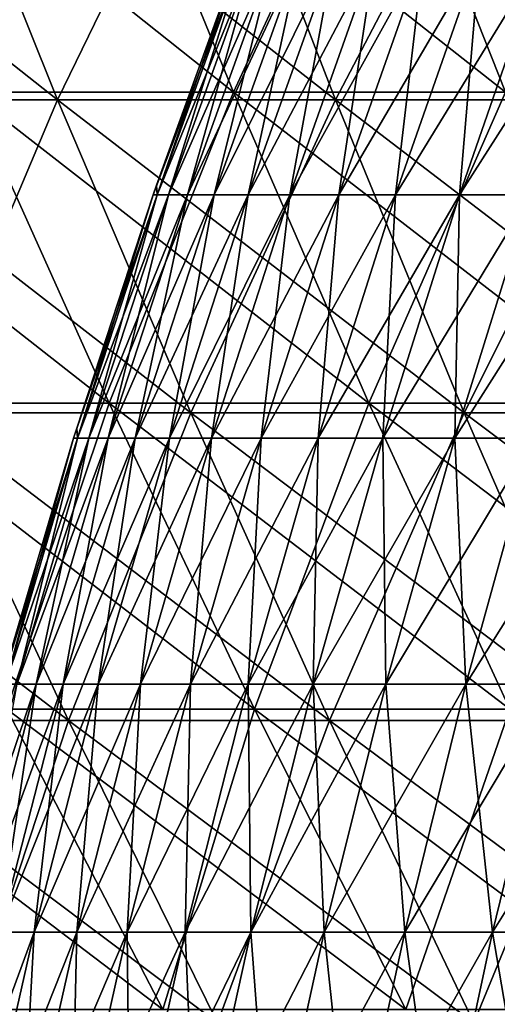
# Model space of a CAD drawing. Header units: millimetres. Extents: x -125 to 125, y -45 to 4025.
# Tile 264 of 656: x -72 to -68, y 3952 to 3960. Entities that reach past the tile are written whole.
import ezdxf

# ---------------------------------------------------------------- set-up
doc = ezdxf.new("R2010")
doc.units = ezdxf.units.MM
doc.header["$LTSCALE"] = 6.999206
for name, color, linetype in [('21', 7, 'CONTINUOUS'), ('22', 7, 'CONTINUOUS'), ('23', 7, 'CONTINUOUS'), ('24', 7, 'CONTINUOUS'), ('26', 7, 'CONTINUOUS'), ('27', 7, 'CONTINUOUS')]:
    doc.layers.add(name, color=color, linetype=linetype)

msp = doc.modelspace()

# ---------------------------------------------------------------- linework, layer by layer
at = {"layer": '21', "color": 7, "linetype": 'CONTINUOUS'}
for points in [[(-74.1646, 3959.6189, 76.4848), (-71.7741, 3959.6189, 78.7324), (-75.332, 3962.4336, 77.6887), (-74.1646, 3959.6189, 76.4848)], [(-75.332, 3962.4336, 77.6887), (-71.7741, 3959.6189, 78.7324), (-72.9038, 3962.4336, 79.9717), (-75.332, 3962.4336, 77.6887)], [(-71.7741, 3959.6189, 78.7324), (-69.3155, 3959.6189, 80.9054), (-72.9038, 3962.4336, 79.9717), (-71.7741, 3959.6189, 78.7324)], [(-72.9038, 3962.4336, 79.9717), (-69.3155, 3959.6189, 80.9054), (-70.4065, 3962.4336, 82.1789), (-72.9038, 3962.4336, 79.9717)], [(-69.3155, 3959.6189, 80.9054), (-66.7911, 3959.6189, 83.0016), (-70.4065, 3962.4336, 82.1789), (-69.3155, 3959.6189, 80.9054)], [(-70.4065, 3962.4336, 82.1789), (-66.7911, 3959.6189, 83.0016), (-67.8424, 3962.4336, 84.3081), (-70.4065, 3962.4336, 82.1789)], [(-72.9463, 3956.8491, 75.2283), (-70.595, 3956.8491, 77.439), (-74.1646, 3959.6189, 76.4848), (-72.9463, 3956.8491, 75.2283)], [(-74.1646, 3959.6189, 76.4848), (-70.595, 3956.8491, 77.439), (-71.7741, 3959.6189, 78.7324), (-74.1646, 3959.6189, 76.4848)], [(-70.595, 3956.8491, 77.439), (-68.1768, 3956.8491, 79.5763), (-71.7741, 3959.6189, 78.7324), (-70.595, 3956.8491, 77.439)], [(-71.7741, 3959.6189, 78.7324), (-68.1768, 3956.8491, 79.5763), (-69.3155, 3959.6189, 80.9054), (-71.7741, 3959.6189, 78.7324)], [(-68.1768, 3956.8491, 79.5763), (-65.6939, 3956.8491, 81.638), (-69.3155, 3959.6189, 80.9054), (-68.1768, 3956.8491, 79.5763)], [(-69.3155, 3959.6189, 80.9054), (-65.6939, 3956.8491, 81.638), (-66.7911, 3959.6189, 83.0016), (-69.3155, 3959.6189, 80.9054)], [(-73.9202, 3954.1261, 71.6778), (-71.6778, 3954.1261, 73.9202), (-75.2283, 3956.8491, 72.9463), (-73.9202, 3954.1261, 71.6778)], [(-75.2283, 3956.8491, 72.9463), (-71.6778, 3954.1261, 73.9202), (-72.9463, 3956.8491, 75.2283), (-75.2283, 3956.8491, 72.9463)], [(-71.6778, 3954.1261, 73.9202), (-69.3674, 3954.1261, 76.0924), (-72.9463, 3956.8491, 75.2283), (-71.6778, 3954.1261, 73.9202)], [(-72.9463, 3956.8491, 75.2283), (-69.3674, 3954.1261, 76.0924), (-70.595, 3956.8491, 77.439), (-72.9463, 3956.8491, 75.2283)], [(-69.3674, 3954.1261, 76.0924), (-66.9912, 3954.1261, 78.1925), (-70.595, 3956.8491, 77.439), (-69.3674, 3954.1261, 76.0924)], [(-70.595, 3956.8491, 77.439), (-66.9912, 3954.1261, 78.1925), (-68.1768, 3956.8491, 79.5763), (-70.595, 3956.8491, 77.439)], [(-66.9912, 3954.1261, 78.1925), (-64.5515, 3954.1261, 80.2184), (-68.1768, 3956.8491, 79.5763), (-66.9912, 3954.1261, 78.1925)], [(-68.1768, 3956.8491, 79.5763), (-64.5515, 3954.1261, 80.2184), (-65.6939, 3956.8491, 81.638), (-68.1768, 3956.8491, 79.5763)], [(-72.5612, 3951.4519, 70.3601), (-70.3601, 3951.4519, 72.5612), (-73.9202, 3954.1261, 71.6778), (-72.5612, 3951.4519, 70.3601)], [(-73.9202, 3954.1261, 71.6778), (-70.3601, 3951.4519, 72.5612), (-71.6778, 3954.1261, 73.9202), (-73.9202, 3954.1261, 71.6778)], [(-70.3601, 3951.4519, 72.5612), (-68.0922, 3951.4519, 74.6936), (-71.6778, 3954.1261, 73.9202), (-70.3601, 3951.4519, 72.5612)], [(-71.6778, 3954.1261, 73.9202), (-68.0922, 3951.4519, 74.6936), (-69.3674, 3954.1261, 76.0924), (-71.6778, 3954.1261, 73.9202)], [(-68.0922, 3951.4519, 74.6936), (-65.7597, 3951.4519, 76.755), (-69.3674, 3954.1261, 76.0924), (-68.0922, 3951.4519, 74.6936)], [(-69.3674, 3954.1261, 76.0924), (-65.7597, 3951.4519, 76.755), (-66.9912, 3954.1261, 78.1925), (-69.3674, 3954.1261, 76.0924)]]:
    msp.add_3dface(points, dxfattribs=at)
at = {"layer": '22', "color": 7, "linetype": 'CONTINUOUS'}
for points in [[(-71.7741, 3959.6189, -78.7324), (-74.1646, 3959.6189, -76.4848), (-72.9038, 3962.4336, -79.9717), (-71.7741, 3959.6189, -78.7324)], [(-70.4065, 3962.4336, -82.1789), (-71.7741, 3959.6189, -78.7324), (-72.9038, 3962.4336, -79.9717), (-70.4065, 3962.4336, -82.1789)], [(-69.3155, 3959.6189, -80.9054), (-71.7741, 3959.6189, -78.7324), (-70.4065, 3962.4336, -82.1789), (-69.3155, 3959.6189, -80.9054)], [(-67.8424, 3962.4336, -84.3081), (-69.3155, 3959.6189, -80.9054), (-70.4065, 3962.4336, -82.1789), (-67.8424, 3962.4336, -84.3081)], [(-66.7911, 3959.6189, -83.0016), (-69.3155, 3959.6189, -80.9054), (-67.8424, 3962.4336, -84.3081), (-66.7911, 3959.6189, -83.0016)], [(-71.7741, 3959.6189, -78.7324), (-72.9463, 3956.8491, -75.2283), (-74.1646, 3959.6189, -76.4848), (-71.7741, 3959.6189, -78.7324)], [(-70.595, 3956.8491, -77.439), (-72.9463, 3956.8491, -75.2283), (-71.7741, 3959.6189, -78.7324), (-70.595, 3956.8491, -77.439)], [(-69.3155, 3959.6189, -80.9054), (-70.595, 3956.8491, -77.439), (-71.7741, 3959.6189, -78.7324), (-69.3155, 3959.6189, -80.9054)], [(-68.1768, 3956.8491, -79.5763), (-70.595, 3956.8491, -77.439), (-69.3155, 3959.6189, -80.9054), (-68.1768, 3956.8491, -79.5763)], [(-66.7911, 3959.6189, -83.0016), (-68.1768, 3956.8491, -79.5763), (-69.3155, 3959.6189, -80.9054), (-66.7911, 3959.6189, -83.0016)], [(-65.6939, 3956.8491, -81.638), (-68.1768, 3956.8491, -79.5763), (-66.7911, 3959.6189, -83.0016), (-65.6939, 3956.8491, -81.638)], [(-71.6778, 3954.1261, -73.9202), (-73.9202, 3954.1261, -71.6778), (-72.9463, 3956.8491, -75.2283), (-71.6778, 3954.1261, -73.9202)], [(-70.595, 3956.8491, -77.439), (-71.6778, 3954.1261, -73.9202), (-72.9463, 3956.8491, -75.2283), (-70.595, 3956.8491, -77.439)], [(-69.3674, 3954.1261, -76.0924), (-71.6778, 3954.1261, -73.9202), (-70.595, 3956.8491, -77.439), (-69.3674, 3954.1261, -76.0924)], [(-68.1768, 3956.8491, -79.5763), (-69.3674, 3954.1261, -76.0924), (-70.595, 3956.8491, -77.439), (-68.1768, 3956.8491, -79.5763)], [(-66.9912, 3954.1261, -78.1925), (-69.3674, 3954.1261, -76.0924), (-68.1768, 3956.8491, -79.5763), (-66.9912, 3954.1261, -78.1925)], [(-65.6939, 3956.8491, -81.638), (-66.9912, 3954.1261, -78.1925), (-68.1768, 3956.8491, -79.5763), (-65.6939, 3956.8491, -81.638)], [(-71.6778, 3954.1261, -73.9202), (-72.5612, 3951.4519, -70.3601), (-73.9202, 3954.1261, -71.6778), (-71.6778, 3954.1261, -73.9202)], [(-70.3601, 3951.4519, -72.5612), (-72.5612, 3951.4519, -70.3601), (-71.6778, 3954.1261, -73.9202), (-70.3601, 3951.4519, -72.5612)], [(-69.3674, 3954.1261, -76.0924), (-70.3601, 3951.4519, -72.5612), (-71.6778, 3954.1261, -73.9202), (-69.3674, 3954.1261, -76.0924)], [(-68.0922, 3951.4519, -74.6936), (-70.3601, 3951.4519, -72.5612), (-69.3674, 3954.1261, -76.0924), (-68.0922, 3951.4519, -74.6936)], [(-66.9912, 3954.1261, -78.1925), (-68.0922, 3951.4519, -74.6936), (-69.3674, 3954.1261, -76.0924), (-66.9912, 3954.1261, -78.1925)], [(-65.7597, 3951.4519, -76.755), (-68.0922, 3951.4519, -74.6936), (-66.9912, 3954.1261, -78.1925), (-65.7597, 3951.4519, -76.755)]]:
    msp.add_3dface(points, dxfattribs=at)
at = {"layer": '23', "color": 7, "linetype": 'CONTINUOUS'}
for points in [[(-72.5563, 3959.6882, -74.8262), (-70.2176, 3959.6882, -77.025), (-73.7424, 3962.4895, -76.0493), (-72.5563, 3959.6882, -74.8262)], [(-73.7424, 3962.4895, -76.0493), (-70.2176, 3959.6882, -77.025), (-71.3654, 3962.4895, -78.2842), (-73.7424, 3962.4895, -76.0493)], [(-70.2176, 3959.6882, -77.025), (-67.8123, 3959.6882, -79.1509), (-71.3654, 3962.4895, -78.2842), (-70.2176, 3959.6882, -77.025)], [(-71.3654, 3962.4895, -78.2842), (-67.8123, 3959.6882, -79.1509), (-68.9208, 3962.4895, -80.4447), (-71.3654, 3962.4895, -78.2842)], [(-67.8123, 3959.6882, -79.1509), (-65.3427, 3959.6882, -81.2016), (-68.9208, 3962.4895, -80.4447), (-67.8123, 3959.6882, -79.1509)], [(-68.9208, 3962.4895, -80.4447), (-65.3427, 3959.6882, -81.2016), (-66.4108, 3962.4895, -82.529), (-68.9208, 3962.4895, -80.4447)], [(-73.5498, 3956.9334, -71.3187), (-71.3187, 3956.9334, -73.5498), (-74.8262, 3959.6882, -72.5563), (-73.5498, 3956.9334, -71.3187)], [(-74.8262, 3959.6882, -72.5563), (-71.3187, 3956.9334, -73.5498), (-72.5563, 3959.6882, -74.8262), (-74.8262, 3959.6882, -72.5563)], [(-71.3187, 3956.9334, -73.5498), (-69.0199, 3956.9334, -75.7112), (-72.5563, 3959.6882, -74.8262), (-71.3187, 3956.9334, -73.5498)], [(-72.5563, 3959.6882, -74.8262), (-69.0199, 3956.9334, -75.7112), (-70.2176, 3959.6882, -77.025), (-72.5563, 3959.6882, -74.8262)], [(-69.0199, 3956.9334, -75.7112), (-66.6556, 3956.9334, -77.8008), (-70.2176, 3959.6882, -77.025), (-69.0199, 3956.9334, -75.7112)], [(-70.2176, 3959.6882, -77.025), (-66.6556, 3956.9334, -77.8008), (-67.8123, 3959.6882, -79.1509), (-70.2176, 3959.6882, -77.025)], [(-72.2212, 3954.2269, -70.0304), (-70.0304, 3954.2269, -72.2212), (-73.5498, 3956.9334, -71.3187), (-72.2212, 3954.2269, -70.0304)], [(-73.5498, 3956.9334, -71.3187), (-70.0304, 3954.2269, -72.2212), (-71.3187, 3956.9334, -73.5498), (-73.5498, 3956.9334, -71.3187)], [(-70.0304, 3954.2269, -72.2212), (-67.7731, 3954.2269, -74.3436), (-71.3187, 3956.9334, -73.5498), (-70.0304, 3954.2269, -72.2212)], [(-71.3187, 3956.9334, -73.5498), (-67.7731, 3954.2269, -74.3436), (-69.0199, 3956.9334, -75.7112), (-71.3187, 3956.9334, -73.5498)], [(-67.7731, 3954.2269, -74.3436), (-65.4516, 3954.2269, -76.3954), (-69.0199, 3956.9334, -75.7112), (-67.7731, 3954.2269, -74.3436)], [(-69.0199, 3956.9334, -75.7112), (-65.4516, 3954.2269, -76.3954), (-66.6556, 3956.9334, -77.8008), (-69.0199, 3956.9334, -75.7112)], [(-72.9231, 3951.5707, -66.4782), (-70.8413, 3951.5707, -68.6924), (-74.3436, 3954.2269, -67.7731), (-72.9231, 3951.5707, -66.4782)], [(-74.3436, 3954.2269, -67.7731), (-70.8413, 3951.5707, -68.6924), (-72.2212, 3954.2269, -70.0304), (-74.3436, 3954.2269, -67.7731)], [(-70.8413, 3951.5707, -68.6924), (-68.6924, 3951.5707, -70.8413), (-72.2212, 3954.2269, -70.0304), (-70.8413, 3951.5707, -68.6924)], [(-72.2212, 3954.2269, -70.0304), (-68.6924, 3951.5707, -70.8413), (-70.0304, 3954.2269, -72.2212), (-72.2212, 3954.2269, -70.0304)], [(-68.6924, 3951.5707, -70.8413), (-66.4782, 3951.5707, -72.9231), (-70.0304, 3954.2269, -72.2212), (-68.6924, 3951.5707, -70.8413)], [(-70.0304, 3954.2269, -72.2212), (-66.4782, 3951.5707, -72.9231), (-67.7731, 3954.2269, -74.3436), (-70.0304, 3954.2269, -72.2212)]]:
    msp.add_3dface(points, dxfattribs=at)
at = {"layer": '24', "color": 7, "linetype": 'CONTINUOUS'}
for points in [[(-71.3654, 3962.4895, 78.2842), (-72.5563, 3959.6882, 74.8262), (-73.7424, 3962.4895, 76.0493), (-71.3654, 3962.4895, 78.2842)], [(-70.2176, 3959.6882, 77.025), (-72.5563, 3959.6882, 74.8262), (-71.3654, 3962.4895, 78.2842), (-70.2176, 3959.6882, 77.025)], [(-68.9208, 3962.4895, 80.4447), (-70.2176, 3959.6882, 77.025), (-71.3654, 3962.4895, 78.2842), (-68.9208, 3962.4895, 80.4447)], [(-67.8123, 3959.6882, 79.1509), (-70.2176, 3959.6882, 77.025), (-68.9208, 3962.4895, 80.4447), (-67.8123, 3959.6882, 79.1509)], [(-66.4108, 3962.4895, 82.529), (-67.8123, 3959.6882, 79.1509), (-68.9208, 3962.4895, 80.4447), (-66.4108, 3962.4895, 82.529)], [(-71.3187, 3956.9334, 73.5498), (-73.5498, 3956.9334, 71.3187), (-72.5563, 3959.6882, 74.8262), (-71.3187, 3956.9334, 73.5498)], [(-70.2176, 3959.6882, 77.025), (-71.3187, 3956.9334, 73.5498), (-72.5563, 3959.6882, 74.8262), (-70.2176, 3959.6882, 77.025)], [(-69.0199, 3956.9334, 75.7112), (-71.3187, 3956.9334, 73.5498), (-70.2176, 3959.6882, 77.025), (-69.0199, 3956.9334, 75.7112)], [(-67.8123, 3959.6882, 79.1509), (-69.0199, 3956.9334, 75.7112), (-70.2176, 3959.6882, 77.025), (-67.8123, 3959.6882, 79.1509)], [(-66.6556, 3956.9334, 77.8008), (-69.0199, 3956.9334, 75.7112), (-67.8123, 3959.6882, 79.1509), (-66.6556, 3956.9334, 77.8008)], [(-71.3187, 3956.9334, 73.5498), (-72.2212, 3954.2269, 70.0304), (-73.5498, 3956.9334, 71.3187), (-71.3187, 3956.9334, 73.5498)], [(-70.0304, 3954.2269, 72.2212), (-72.2212, 3954.2269, 70.0304), (-71.3187, 3956.9334, 73.5498), (-70.0304, 3954.2269, 72.2212)], [(-69.0199, 3956.9334, 75.7112), (-70.0304, 3954.2269, 72.2212), (-71.3187, 3956.9334, 73.5498), (-69.0199, 3956.9334, 75.7112)], [(-67.7731, 3954.2269, 74.3436), (-70.0304, 3954.2269, 72.2212), (-69.0199, 3956.9334, 75.7112), (-67.7731, 3954.2269, 74.3436)], [(-66.6556, 3956.9334, 77.8008), (-67.7731, 3954.2269, 74.3436), (-69.0199, 3956.9334, 75.7112), (-66.6556, 3956.9334, 77.8008)], [(-70.8413, 3951.5707, 68.6924), (-72.9231, 3951.5707, 66.4782), (-72.2212, 3954.2269, 70.0304), (-70.8413, 3951.5707, 68.6924)], [(-70.0304, 3954.2269, 72.2212), (-70.8413, 3951.5707, 68.6924), (-72.2212, 3954.2269, 70.0304), (-70.0304, 3954.2269, 72.2212)], [(-68.6924, 3951.5707, 70.8413), (-70.8413, 3951.5707, 68.6924), (-70.0304, 3954.2269, 72.2212), (-68.6924, 3951.5707, 70.8413)], [(-67.7731, 3954.2269, 74.3436), (-68.6924, 3951.5707, 70.8413), (-70.0304, 3954.2269, 72.2212), (-67.7731, 3954.2269, 74.3436)], [(-66.4782, 3951.5707, 72.9231), (-68.6924, 3951.5707, 70.8413), (-67.7731, 3954.2269, 74.3436), (-66.4782, 3951.5707, 72.9231)]]:
    msp.add_3dface(points, dxfattribs=at)
at = {"layer": '26', "color": 7, "linetype": 'CONTINUOUS'}
for points in [[(-70.8975, 3958.8652), (-70.8934, 3958.7795, 2.1842), (-70.1575, 3960.9127), (-70.8975, 3958.8652)], [(-70.8934, 3958.7795, 2.1842), (-70.7925, 3958.7795, 4.3663), (-70.1242, 3960.9127, 2.1605), (-70.8934, 3958.7795, 2.1842)], [(-70.1575, 3960.9127), (-70.8934, 3958.7795, 2.1842), (-70.1242, 3960.9127, 2.1605), (-70.1575, 3960.9127)], [(-70.7925, 3958.7795, 4.3663), (-70.6244, 3958.7795, 6.5443), (-70.0244, 3960.9127, 4.319), (-70.7925, 3958.7795, 4.3663)], [(-70.1242, 3960.9127, 2.1605), (-70.7925, 3958.7795, 4.3663), (-70.0244, 3960.9127, 4.319), (-70.1242, 3960.9127, 2.1605)], [(-70.6244, 3958.7795, 6.5443), (-70.3894, 3958.7795, 8.7161), (-69.8582, 3960.9127, 6.4733), (-70.6244, 3958.7795, 6.5443)], [(-70.0244, 3960.9127, 4.319), (-70.6244, 3958.7795, 6.5443), (-69.8582, 3960.9127, 6.4733), (-70.0244, 3960.9127, 4.319)], [(-70.3894, 3958.7795, 8.7161), (-70.0876, 3958.7795, 10.8796), (-69.6257, 3960.9127, 8.6215), (-70.3894, 3958.7795, 8.7161)], [(-69.8582, 3960.9127, 6.4733), (-70.3894, 3958.7795, 8.7161), (-69.6257, 3960.9127, 8.6215), (-69.8582, 3960.9127, 6.4733)], [(-70.0876, 3958.7795, 10.8796), (-69.7193, 3958.7795, 13.0328), (-69.3272, 3960.9127, 10.7616), (-70.0876, 3958.7795, 10.8796)], [(-69.6257, 3960.9127, 8.6215), (-70.0876, 3958.7795, 10.8796), (-69.3272, 3960.9127, 10.7616), (-69.6257, 3960.9127, 8.6215)], [(-69.7193, 3958.7795, 13.0328), (-69.2849, 3958.7795, 15.1736), (-68.9629, 3960.9127, 12.8914), (-69.7193, 3958.7795, 13.0328)], [(-69.3272, 3960.9127, 10.7616), (-69.7193, 3958.7795, 13.0328), (-68.9629, 3960.9127, 12.8914), (-69.3272, 3960.9127, 10.7616)], [(-69.2849, 3958.7795, 15.1736), (-68.7848, 3958.7795, 17.3001), (-68.5332, 3960.9127, 15.009), (-69.2849, 3958.7795, 15.1736)], [(-68.9629, 3960.9127, 12.8914), (-69.2849, 3958.7795, 15.1736), (-68.5332, 3960.9127, 15.009), (-68.9629, 3960.9127, 12.8914)], [(-68.7848, 3958.7795, 17.3001), (-68.2194, 3958.7795, 19.4101), (-68.0385, 3960.9127, 17.1124), (-68.7848, 3958.7795, 17.3001)], [(-68.5332, 3960.9127, 15.009), (-68.7848, 3958.7795, 17.3001), (-68.0385, 3960.9127, 17.1124), (-68.5332, 3960.9127, 15.009)], [(-68.2194, 3958.7795, 19.4101), (-67.5893, 3958.7795, 21.5017), (-67.4793, 3960.9127, 19.1995), (-68.2194, 3958.7795, 19.4101)], [(-68.0385, 3960.9127, 17.1124), (-68.2194, 3958.7795, 19.4101), (-67.4793, 3960.9127, 19.1995), (-68.0385, 3960.9127, 17.1124)], [(-70.927, 3958.7795), (-70.8934, 3958.7795, 2.1842), (-70.8975, 3958.8652), (-70.927, 3958.7795)], [(-71.6041, 3956.7127), (-71.5977, 3956.624, 2.2059), (-70.927, 3958.7795), (-71.6041, 3956.7127)], [(-71.5977, 3956.624, 2.2059), (-71.4958, 3956.624, 4.4097), (-70.8934, 3958.7795, 2.1842), (-71.5977, 3956.624, 2.2059)], [(-70.927, 3958.7795), (-71.5977, 3956.624, 2.2059), (-70.8934, 3958.7795, 2.1842), (-70.927, 3958.7795)], [(-71.4958, 3956.624, 4.4097), (-71.3261, 3956.624, 6.6093), (-70.7925, 3958.7795, 4.3663), (-71.4958, 3956.624, 4.4097)], [(-70.8934, 3958.7795, 2.1842), (-71.4958, 3956.624, 4.4097), (-70.7925, 3958.7795, 4.3663), (-70.8934, 3958.7795, 2.1842)], [(-71.3261, 3956.624, 6.6093), (-71.0887, 3956.624, 8.8027), (-70.6244, 3958.7795, 6.5443), (-71.3261, 3956.624, 6.6093)], [(-70.7925, 3958.7795, 4.3663), (-71.3261, 3956.624, 6.6093), (-70.6244, 3958.7795, 6.5443), (-70.7925, 3958.7795, 4.3663)], [(-71.0887, 3956.624, 8.8027), (-70.7839, 3956.624, 10.9877), (-70.3894, 3958.7795, 8.7161), (-71.0887, 3956.624, 8.8027)], [(-70.6244, 3958.7795, 6.5443), (-71.0887, 3956.624, 8.8027), (-70.3894, 3958.7795, 8.7161), (-70.6244, 3958.7795, 6.5443)], [(-70.7839, 3956.624, 10.9877), (-70.412, 3956.624, 13.1623), (-70.0876, 3958.7795, 10.8796), (-70.7839, 3956.624, 10.9877)], [(-70.3894, 3958.7795, 8.7161), (-70.7839, 3956.624, 10.9877), (-70.0876, 3958.7795, 10.8796), (-70.3894, 3958.7795, 8.7161)], [(-70.412, 3956.624, 13.1623), (-69.9733, 3956.624, 15.3244), (-69.7193, 3958.7795, 13.0328), (-70.412, 3956.624, 13.1623)], [(-70.0876, 3958.7795, 10.8796), (-70.412, 3956.624, 13.1623), (-69.7193, 3958.7795, 13.0328), (-70.0876, 3958.7795, 10.8796)], [(-69.9733, 3956.624, 15.3244), (-69.4681, 3956.624, 17.4719), (-69.2849, 3958.7795, 15.1736), (-69.9733, 3956.624, 15.3244)], [(-69.7193, 3958.7795, 13.0328), (-69.9733, 3956.624, 15.3244), (-69.2849, 3958.7795, 15.1736), (-69.7193, 3958.7795, 13.0328)], [(-69.4681, 3956.624, 17.4719), (-68.8972, 3956.624, 19.6029), (-68.7848, 3958.7795, 17.3001), (-69.4681, 3956.624, 17.4719)], [(-69.2849, 3958.7795, 15.1736), (-69.4681, 3956.624, 17.4719), (-68.7848, 3958.7795, 17.3001), (-69.2849, 3958.7795, 15.1736)], [(-68.8972, 3956.624, 19.6029), (-68.2608, 3956.624, 21.7153), (-68.2194, 3958.7795, 19.4101), (-68.8972, 3956.624, 19.6029)], [(-68.7848, 3958.7795, 17.3001), (-68.8972, 3956.624, 19.6029), (-68.2194, 3958.7795, 19.4101), (-68.7848, 3958.7795, 17.3001)], [(-68.2608, 3956.624, 21.7153), (-67.5597, 3956.624, 23.8071), (-67.5893, 3958.7795, 21.5017), (-68.2608, 3956.624, 21.7153)], [(-68.2194, 3958.7795, 19.4101), (-68.2608, 3956.624, 21.7153), (-67.5893, 3958.7795, 21.5017), (-68.2194, 3958.7795, 19.4101)], [(-71.6316, 3956.624), (-71.5977, 3956.624, 2.2059), (-71.6041, 3956.7127), (-71.6316, 3956.624)], [(-72.2453, 3954.5399), (-72.2365, 3954.4482, 2.2256), (-71.6316, 3956.624), (-72.2453, 3954.5399)], [(-72.2365, 3954.4482, 2.2256), (-72.1337, 3954.4482, 4.4491), (-71.5977, 3956.624, 2.2059), (-72.2365, 3954.4482, 2.2256)], [(-71.6316, 3956.624), (-72.2365, 3954.4482, 2.2256), (-71.5977, 3956.624, 2.2059), (-71.6316, 3956.624)], [(-72.1337, 3954.4482, 4.4491), (-71.9625, 3954.4482, 6.6683), (-71.4958, 3956.624, 4.4097), (-72.1337, 3954.4482, 4.4491)], [(-71.5977, 3956.624, 2.2059), (-72.1337, 3954.4482, 4.4491), (-71.4958, 3956.624, 4.4097), (-71.5977, 3956.624, 2.2059)], [(-71.9625, 3954.4482, 6.6683), (-71.723, 3954.4482, 8.8812), (-71.3261, 3956.624, 6.6093), (-71.9625, 3954.4482, 6.6683)], [(-71.4958, 3956.624, 4.4097), (-71.9625, 3954.4482, 6.6683), (-71.3261, 3956.624, 6.6093), (-71.4958, 3956.624, 4.4097)], [(-71.723, 3954.4482, 8.8812), (-71.4155, 3954.4482, 11.0857), (-71.0887, 3956.624, 8.8027), (-71.723, 3954.4482, 8.8812)], [(-71.3261, 3956.624, 6.6093), (-71.723, 3954.4482, 8.8812), (-71.0887, 3956.624, 8.8027), (-71.3261, 3956.624, 6.6093)], [(-71.4155, 3954.4482, 11.0857), (-71.0403, 3954.4482, 13.2797), (-70.7839, 3956.624, 10.9877), (-71.4155, 3954.4482, 11.0857)], [(-71.0887, 3956.624, 8.8027), (-71.4155, 3954.4482, 11.0857), (-70.7839, 3956.624, 10.9877), (-71.0887, 3956.624, 8.8027)], [(-71.0403, 3954.4482, 13.2797), (-70.5976, 3954.4482, 15.4611), (-70.412, 3956.624, 13.1623), (-71.0403, 3954.4482, 13.2797)], [(-70.7839, 3956.624, 10.9877), (-71.0403, 3954.4482, 13.2797), (-70.412, 3956.624, 13.1623), (-70.7839, 3956.624, 10.9877)], [(-70.5976, 3954.4482, 15.4611), (-70.088, 3954.4482, 17.6278), (-69.9733, 3956.624, 15.3244), (-70.5976, 3954.4482, 15.4611)], [(-70.412, 3956.624, 13.1623), (-70.5976, 3954.4482, 15.4611), (-69.9733, 3956.624, 15.3244), (-70.412, 3956.624, 13.1623)], [(-70.088, 3954.4482, 17.6278), (-69.5119, 3954.4482, 19.7778), (-69.4681, 3956.624, 17.4719), (-70.088, 3954.4482, 17.6278)], [(-69.9733, 3956.624, 15.3244), (-70.088, 3954.4482, 17.6278), (-69.4681, 3956.624, 17.4719), (-69.9733, 3956.624, 15.3244)], [(-69.5119, 3954.4482, 19.7778), (-68.8699, 3954.4482, 21.9091), (-68.8972, 3956.624, 19.6029), (-69.5119, 3954.4482, 19.7778)], [(-69.4681, 3956.624, 17.4719), (-69.5119, 3954.4482, 19.7778), (-68.8972, 3956.624, 19.6029), (-69.4681, 3956.624, 17.4719)], [(-68.8972, 3956.624, 19.6029), (-68.8699, 3954.4482, 21.9091), (-68.2608, 3956.624, 21.7153), (-68.8972, 3956.624, 19.6029)], [(-68.8699, 3954.4482, 21.9091), (-68.1625, 3954.4482, 24.0195), (-68.2608, 3956.624, 21.7153), (-68.8699, 3954.4482, 21.9091)], [(-68.2608, 3956.624, 21.7153), (-68.1625, 3954.4482, 24.0195), (-67.5597, 3956.624, 23.8071), (-68.2608, 3956.624, 21.7153)], [(-68.1625, 3954.4482, 24.0195), (-67.3905, 3954.4482, 26.1072), (-67.5597, 3956.624, 23.8071), (-68.1625, 3954.4482, 24.0195)], [(-72.5331, 3952.2541, 6.7212), (-72.2918, 3952.2541, 8.9517), (-71.9625, 3954.4482, 6.6683), (-72.5331, 3952.2541, 6.7212)], [(-72.1337, 3954.4482, 4.4491), (-72.5331, 3952.2541, 6.7212), (-71.9625, 3954.4482, 6.6683), (-72.1337, 3954.4482, 4.4491)], [(-72.2918, 3952.2541, 8.9517), (-71.9818, 3952.2541, 11.1736), (-71.723, 3954.4482, 8.8812), (-72.2918, 3952.2541, 8.9517)], [(-71.9625, 3954.4482, 6.6683), (-72.2918, 3952.2541, 8.9517), (-71.723, 3954.4482, 8.8812), (-71.9625, 3954.4482, 6.6683)], [(-71.9818, 3952.2541, 11.1736), (-71.6036, 3952.2541, 13.385), (-71.4155, 3954.4482, 11.0857), (-71.9818, 3952.2541, 11.1736)], [(-71.723, 3954.4482, 8.8812), (-71.9818, 3952.2541, 11.1736), (-71.4155, 3954.4482, 11.0857), (-71.723, 3954.4482, 8.8812)], [(-71.6036, 3952.2541, 13.385), (-71.1574, 3952.2541, 15.5837), (-71.0403, 3954.4482, 13.2797), (-71.6036, 3952.2541, 13.385)], [(-71.4155, 3954.4482, 11.0857), (-71.6036, 3952.2541, 13.385), (-71.0403, 3954.4482, 13.2797), (-71.4155, 3954.4482, 11.0857)], [(-71.1574, 3952.2541, 15.5837), (-70.6438, 3952.2541, 17.7676), (-70.5976, 3954.4482, 15.4611), (-71.1574, 3952.2541, 15.5837)], [(-71.0403, 3954.4482, 13.2797), (-71.1574, 3952.2541, 15.5837), (-70.5976, 3954.4482, 15.4611), (-71.0403, 3954.4482, 13.2797)], [(-70.6438, 3952.2541, 17.7676), (-70.0631, 3952.2541, 19.9347), (-70.088, 3954.4482, 17.6278), (-70.6438, 3952.2541, 17.7676)], [(-70.5976, 3954.4482, 15.4611), (-70.6438, 3952.2541, 17.7676), (-70.088, 3954.4482, 17.6278), (-70.5976, 3954.4482, 15.4611)], [(-70.088, 3954.4482, 17.6278), (-70.0631, 3952.2541, 19.9347), (-69.5119, 3954.4482, 19.7778), (-70.088, 3954.4482, 17.6278)], [(-70.0631, 3952.2541, 19.9347), (-69.416, 3952.2541, 22.0828), (-69.5119, 3954.4482, 19.7778), (-70.0631, 3952.2541, 19.9347)], [(-69.5119, 3954.4482, 19.7778), (-69.416, 3952.2541, 22.0828), (-68.8699, 3954.4482, 21.9091), (-69.5119, 3954.4482, 19.7778)], [(-69.416, 3952.2541, 22.0828), (-68.703, 3952.2541, 24.21), (-68.8699, 3954.4482, 21.9091), (-69.416, 3952.2541, 22.0828)], [(-68.8699, 3954.4482, 21.9091), (-68.703, 3952.2541, 24.21), (-68.1625, 3954.4482, 24.0195), (-68.8699, 3954.4482, 21.9091)], [(-68.703, 3952.2541, 24.21), (-67.9249, 3952.2541, 26.3142), (-68.1625, 3954.4482, 24.0195), (-68.703, 3952.2541, 24.21)], [(-68.1625, 3954.4482, 24.0195), (-67.9249, 3952.2541, 26.3142), (-67.3905, 3954.4482, 26.1072), (-68.1625, 3954.4482, 24.0195)], [(-67.9249, 3952.2541, 26.3142), (-67.0823, 3952.2541, 28.3935), (-67.3905, 3954.4482, 26.1072), (-67.9249, 3952.2541, 26.3142)], [(-72.4823, 3950.0436, 11.2513), (-72.1014, 3950.0436, 13.4781), (-71.9818, 3952.2541, 11.1736), (-72.4823, 3950.0436, 11.2513)], [(-72.2918, 3952.2541, 8.9517), (-72.4823, 3950.0436, 11.2513), (-71.9818, 3952.2541, 11.1736), (-72.2918, 3952.2541, 8.9517)], [(-72.1014, 3950.0436, 13.4781), (-71.6522, 3950.0436, 15.6921), (-71.6036, 3952.2541, 13.385), (-72.1014, 3950.0436, 13.4781)], [(-71.9818, 3952.2541, 11.1736), (-72.1014, 3950.0436, 13.4781), (-71.6036, 3952.2541, 13.385), (-71.9818, 3952.2541, 11.1736)], [(-71.6522, 3950.0436, 15.6921), (-71.135, 3950.0436, 17.8912), (-71.1574, 3952.2541, 15.5837), (-71.6522, 3950.0436, 15.6921)], [(-71.6036, 3952.2541, 13.385), (-71.6522, 3950.0436, 15.6921), (-71.1574, 3952.2541, 15.5837), (-71.6036, 3952.2541, 13.385)], [(-71.1574, 3952.2541, 15.5837), (-71.135, 3950.0436, 17.8912), (-70.6438, 3952.2541, 17.7676), (-71.1574, 3952.2541, 15.5837)], [(-71.135, 3950.0436, 17.8912), (-70.5503, 3950.0436, 20.0733), (-70.6438, 3952.2541, 17.7676), (-71.135, 3950.0436, 17.8912)], [(-70.6438, 3952.2541, 17.7676), (-70.5503, 3950.0436, 20.0733), (-70.0631, 3952.2541, 19.9347), (-70.6438, 3952.2541, 17.7676)], [(-70.5503, 3950.0436, 20.0733), (-69.8987, 3950.0436, 22.2364), (-70.0631, 3952.2541, 19.9347), (-70.5503, 3950.0436, 20.0733)], [(-70.0631, 3952.2541, 19.9347), (-69.8987, 3950.0436, 22.2364), (-69.416, 3952.2541, 22.0828), (-70.0631, 3952.2541, 19.9347)], [(-69.8987, 3950.0436, 22.2364), (-69.1807, 3950.0436, 24.3783), (-69.416, 3952.2541, 22.0828), (-69.8987, 3950.0436, 22.2364)], [(-69.416, 3952.2541, 22.0828), (-69.1807, 3950.0436, 24.3783), (-68.703, 3952.2541, 24.21), (-69.416, 3952.2541, 22.0828)], [(-69.1807, 3950.0436, 24.3783), (-68.3972, 3950.0436, 26.4972), (-68.703, 3952.2541, 24.21), (-69.1807, 3950.0436, 24.3783)], [(-68.703, 3952.2541, 24.21), (-68.3972, 3950.0436, 26.4972), (-67.9249, 3952.2541, 26.3142), (-68.703, 3952.2541, 24.21)], [(-68.3972, 3950.0436, 26.4972), (-67.5488, 3950.0436, 28.5909), (-67.9249, 3952.2541, 26.3142), (-68.3972, 3950.0436, 26.4972)], [(-67.9249, 3952.2541, 26.3142), (-67.5488, 3950.0436, 28.5909), (-67.0823, 3952.2541, 28.3935), (-67.9249, 3952.2541, 26.3142)]]:
    msp.add_3dface(points, dxfattribs=at)
at = {"layer": '27', "color": 7, "linetype": 'CONTINUOUS'}
for points in [[(-70.927, 3958.7795), (-70.8975, 3958.8652), (-70.1242, 3960.9127, -2.1605), (-70.927, 3958.7795)], [(-70.8934, 3958.7795, -2.1842), (-70.927, 3958.7795), (-70.1242, 3960.9127, -2.1605), (-70.8934, 3958.7795, -2.1842)], [(-70.8975, 3958.8652), (-70.1575, 3960.9127), (-70.1242, 3960.9127, -2.1605), (-70.8975, 3958.8652)], [(-70.7925, 3958.7795, -4.3663), (-70.8934, 3958.7795, -2.1842), (-70.0244, 3960.9127, -4.319), (-70.7925, 3958.7795, -4.3663)], [(-70.0244, 3960.9127, -4.319), (-70.8934, 3958.7795, -2.1842), (-70.1242, 3960.9127, -2.1605), (-70.0244, 3960.9127, -4.319)], [(-70.6244, 3958.7795, -6.5443), (-70.7925, 3958.7795, -4.3663), (-69.8582, 3960.9127, -6.4733), (-70.6244, 3958.7795, -6.5443)], [(-69.8582, 3960.9127, -6.4733), (-70.7925, 3958.7795, -4.3663), (-70.0244, 3960.9127, -4.319), (-69.8582, 3960.9127, -6.4733)], [(-70.3894, 3958.7795, -8.7161), (-70.6244, 3958.7795, -6.5443), (-69.6257, 3960.9127, -8.6215), (-70.3894, 3958.7795, -8.7161)], [(-69.6257, 3960.9127, -8.6215), (-70.6244, 3958.7795, -6.5443), (-69.8582, 3960.9127, -6.4733), (-69.6257, 3960.9127, -8.6215)], [(-70.0876, 3958.7795, -10.8796), (-70.3894, 3958.7795, -8.7161), (-69.3272, 3960.9127, -10.7616), (-70.0876, 3958.7795, -10.8796)], [(-69.3272, 3960.9127, -10.7616), (-70.3894, 3958.7795, -8.7161), (-69.6257, 3960.9127, -8.6215), (-69.3272, 3960.9127, -10.7616)], [(-69.7193, 3958.7795, -13.0328), (-70.0876, 3958.7795, -10.8796), (-68.9629, 3960.9127, -12.8914), (-69.7193, 3958.7795, -13.0328)], [(-68.9629, 3960.9127, -12.8914), (-70.0876, 3958.7795, -10.8796), (-69.3272, 3960.9127, -10.7616), (-68.9629, 3960.9127, -12.8914)], [(-69.2849, 3958.7795, -15.1736), (-69.7193, 3958.7795, -13.0328), (-68.5332, 3960.9127, -15.009), (-69.2849, 3958.7795, -15.1736)], [(-68.5332, 3960.9127, -15.009), (-69.7193, 3958.7795, -13.0328), (-68.9629, 3960.9127, -12.8914), (-68.5332, 3960.9127, -15.009)], [(-68.7848, 3958.7795, -17.3001), (-69.2849, 3958.7795, -15.1736), (-68.0385, 3960.9127, -17.1124), (-68.7848, 3958.7795, -17.3001)], [(-68.0385, 3960.9127, -17.1124), (-69.2849, 3958.7795, -15.1736), (-68.5332, 3960.9127, -15.009), (-68.0385, 3960.9127, -17.1124)], [(-68.2194, 3958.7795, -19.4101), (-68.7848, 3958.7795, -17.3001), (-67.4793, 3960.9127, -19.1995), (-68.2194, 3958.7795, -19.4101)], [(-67.4793, 3960.9127, -19.1995), (-68.7848, 3958.7795, -17.3001), (-68.0385, 3960.9127, -17.1124), (-67.4793, 3960.9127, -19.1995)], [(-67.5893, 3958.7795, -21.5017), (-68.2194, 3958.7795, -19.4101), (-66.856, 3960.9127, -21.2684), (-67.5893, 3958.7795, -21.5017)], [(-66.856, 3960.9127, -21.2684), (-68.2194, 3958.7795, -19.4101), (-67.4793, 3960.9127, -19.1995), (-66.856, 3960.9127, -21.2684)], [(-71.6316, 3956.624), (-71.6041, 3956.7127), (-70.8934, 3958.7795, -2.1842), (-71.6316, 3956.624)], [(-71.5977, 3956.624, -2.2059), (-71.6316, 3956.624), (-70.8934, 3958.7795, -2.1842), (-71.5977, 3956.624, -2.2059)], [(-71.6041, 3956.7127), (-70.927, 3958.7795), (-70.8934, 3958.7795, -2.1842), (-71.6041, 3956.7127)], [(-71.4958, 3956.624, -4.4097), (-71.5977, 3956.624, -2.2059), (-70.7925, 3958.7795, -4.3663), (-71.4958, 3956.624, -4.4097)], [(-70.7925, 3958.7795, -4.3663), (-71.5977, 3956.624, -2.2059), (-70.8934, 3958.7795, -2.1842), (-70.7925, 3958.7795, -4.3663)], [(-71.3261, 3956.624, -6.6093), (-71.4958, 3956.624, -4.4097), (-70.6244, 3958.7795, -6.5443), (-71.3261, 3956.624, -6.6093)], [(-70.6244, 3958.7795, -6.5443), (-71.4958, 3956.624, -4.4097), (-70.7925, 3958.7795, -4.3663), (-70.6244, 3958.7795, -6.5443)], [(-71.0887, 3956.624, -8.8027), (-71.3261, 3956.624, -6.6093), (-70.3894, 3958.7795, -8.7161), (-71.0887, 3956.624, -8.8027)], [(-70.3894, 3958.7795, -8.7161), (-71.3261, 3956.624, -6.6093), (-70.6244, 3958.7795, -6.5443), (-70.3894, 3958.7795, -8.7161)], [(-70.7839, 3956.624, -10.9877), (-71.0887, 3956.624, -8.8027), (-70.0876, 3958.7795, -10.8796), (-70.7839, 3956.624, -10.9877)], [(-70.0876, 3958.7795, -10.8796), (-71.0887, 3956.624, -8.8027), (-70.3894, 3958.7795, -8.7161), (-70.0876, 3958.7795, -10.8796)], [(-70.412, 3956.624, -13.1623), (-70.7839, 3956.624, -10.9877), (-69.7193, 3958.7795, -13.0328), (-70.412, 3956.624, -13.1623)], [(-69.7193, 3958.7795, -13.0328), (-70.7839, 3956.624, -10.9877), (-70.0876, 3958.7795, -10.8796), (-69.7193, 3958.7795, -13.0328)], [(-69.9733, 3956.624, -15.3244), (-70.412, 3956.624, -13.1623), (-69.2849, 3958.7795, -15.1736), (-69.9733, 3956.624, -15.3244)], [(-69.2849, 3958.7795, -15.1736), (-70.412, 3956.624, -13.1623), (-69.7193, 3958.7795, -13.0328), (-69.2849, 3958.7795, -15.1736)], [(-69.4681, 3956.624, -17.4719), (-69.9733, 3956.624, -15.3244), (-68.7848, 3958.7795, -17.3001), (-69.4681, 3956.624, -17.4719)], [(-68.7848, 3958.7795, -17.3001), (-69.9733, 3956.624, -15.3244), (-69.2849, 3958.7795, -15.1736), (-68.7848, 3958.7795, -17.3001)], [(-68.8972, 3956.624, -19.6029), (-69.4681, 3956.624, -17.4719), (-68.2194, 3958.7795, -19.4101), (-68.8972, 3956.624, -19.6029)], [(-68.2194, 3958.7795, -19.4101), (-69.4681, 3956.624, -17.4719), (-68.7848, 3958.7795, -17.3001), (-68.2194, 3958.7795, -19.4101)], [(-68.2608, 3956.624, -21.7153), (-68.8972, 3956.624, -19.6029), (-67.5893, 3958.7795, -21.5017), (-68.2608, 3956.624, -21.7153)], [(-67.5893, 3958.7795, -21.5017), (-68.8972, 3956.624, -19.6029), (-68.2194, 3958.7795, -19.4101), (-67.5893, 3958.7795, -21.5017)], [(-67.5597, 3956.624, -23.8071), (-68.2608, 3956.624, -21.7153), (-66.8951, 3958.7795, -23.5729), (-67.5597, 3956.624, -23.8071)], [(-66.8951, 3958.7795, -23.5729), (-68.2608, 3956.624, -21.7153), (-67.5893, 3958.7795, -21.5017), (-66.8951, 3958.7795, -23.5729)], [(-72.2708, 3954.4482), (-72.2453, 3954.5399), (-71.5977, 3956.624, -2.2059), (-72.2708, 3954.4482)], [(-72.2365, 3954.4482, -2.2256), (-72.2708, 3954.4482), (-71.5977, 3956.624, -2.2059), (-72.2365, 3954.4482, -2.2256)], [(-72.2453, 3954.5399), (-71.6316, 3956.624), (-71.5977, 3956.624, -2.2059), (-72.2453, 3954.5399)], [(-72.1337, 3954.4482, -4.4491), (-72.2365, 3954.4482, -2.2256), (-71.4958, 3956.624, -4.4097), (-72.1337, 3954.4482, -4.4491)], [(-71.4958, 3956.624, -4.4097), (-72.2365, 3954.4482, -2.2256), (-71.5977, 3956.624, -2.2059), (-71.4958, 3956.624, -4.4097)], [(-71.9625, 3954.4482, -6.6683), (-72.1337, 3954.4482, -4.4491), (-71.3261, 3956.624, -6.6093), (-71.9625, 3954.4482, -6.6683)], [(-71.3261, 3956.624, -6.6093), (-72.1337, 3954.4482, -4.4491), (-71.4958, 3956.624, -4.4097), (-71.3261, 3956.624, -6.6093)], [(-71.723, 3954.4482, -8.8812), (-71.9625, 3954.4482, -6.6683), (-71.0887, 3956.624, -8.8027), (-71.723, 3954.4482, -8.8812)], [(-71.0887, 3956.624, -8.8027), (-71.9625, 3954.4482, -6.6683), (-71.3261, 3956.624, -6.6093), (-71.0887, 3956.624, -8.8027)], [(-71.4155, 3954.4482, -11.0857), (-71.723, 3954.4482, -8.8812), (-70.7839, 3956.624, -10.9877), (-71.4155, 3954.4482, -11.0857)], [(-70.7839, 3956.624, -10.9877), (-71.723, 3954.4482, -8.8812), (-71.0887, 3956.624, -8.8027), (-70.7839, 3956.624, -10.9877)], [(-71.0403, 3954.4482, -13.2797), (-71.4155, 3954.4482, -11.0857), (-70.412, 3956.624, -13.1623), (-71.0403, 3954.4482, -13.2797)], [(-70.412, 3956.624, -13.1623), (-71.4155, 3954.4482, -11.0857), (-70.7839, 3956.624, -10.9877), (-70.412, 3956.624, -13.1623)], [(-70.5976, 3954.4482, -15.4611), (-71.0403, 3954.4482, -13.2797), (-69.9733, 3956.624, -15.3244), (-70.5976, 3954.4482, -15.4611)], [(-69.9733, 3956.624, -15.3244), (-71.0403, 3954.4482, -13.2797), (-70.412, 3956.624, -13.1623), (-69.9733, 3956.624, -15.3244)], [(-70.088, 3954.4482, -17.6278), (-70.5976, 3954.4482, -15.4611), (-69.4681, 3956.624, -17.4719), (-70.088, 3954.4482, -17.6278)], [(-69.4681, 3956.624, -17.4719), (-70.5976, 3954.4482, -15.4611), (-69.9733, 3956.624, -15.3244), (-69.4681, 3956.624, -17.4719)], [(-69.5119, 3954.4482, -19.7778), (-70.088, 3954.4482, -17.6278), (-68.8972, 3956.624, -19.6029), (-69.5119, 3954.4482, -19.7778)], [(-68.8972, 3956.624, -19.6029), (-70.088, 3954.4482, -17.6278), (-69.4681, 3956.624, -17.4719), (-68.8972, 3956.624, -19.6029)], [(-68.8699, 3954.4482, -21.9091), (-69.5119, 3954.4482, -19.7778), (-68.2608, 3956.624, -21.7153), (-68.8699, 3954.4482, -21.9091)], [(-68.2608, 3956.624, -21.7153), (-69.5119, 3954.4482, -19.7778), (-68.8972, 3956.624, -19.6029), (-68.2608, 3956.624, -21.7153)], [(-68.1625, 3954.4482, -24.0195), (-68.8699, 3954.4482, -21.9091), (-67.5597, 3956.624, -23.8071), (-68.1625, 3954.4482, -24.0195)], [(-67.5597, 3956.624, -23.8071), (-68.8699, 3954.4482, -21.9091), (-68.2608, 3956.624, -21.7153), (-67.5597, 3956.624, -23.8071)], [(-67.3905, 3954.4482, -26.1072), (-68.1625, 3954.4482, -24.0195), (-66.7945, 3956.624, -25.8763), (-67.3905, 3954.4482, -26.1072)], [(-66.7945, 3956.624, -25.8763), (-68.1625, 3954.4482, -24.0195), (-67.5597, 3956.624, -23.8071), (-66.7945, 3956.624, -25.8763)], [(-72.5331, 3952.2541, -6.7212), (-72.7057, 3952.2541, -4.4843), (-71.9625, 3954.4482, -6.6683), (-72.5331, 3952.2541, -6.7212)], [(-71.9625, 3954.4482, -6.6683), (-72.7057, 3952.2541, -4.4843), (-72.1337, 3954.4482, -4.4491), (-71.9625, 3954.4482, -6.6683)], [(-72.2918, 3952.2541, -8.9517), (-72.5331, 3952.2541, -6.7212), (-71.723, 3954.4482, -8.8812), (-72.2918, 3952.2541, -8.9517)], [(-71.723, 3954.4482, -8.8812), (-72.5331, 3952.2541, -6.7212), (-71.9625, 3954.4482, -6.6683), (-71.723, 3954.4482, -8.8812)], [(-71.9818, 3952.2541, -11.1736), (-72.2918, 3952.2541, -8.9517), (-71.4155, 3954.4482, -11.0857), (-71.9818, 3952.2541, -11.1736)], [(-71.4155, 3954.4482, -11.0857), (-72.2918, 3952.2541, -8.9517), (-71.723, 3954.4482, -8.8812), (-71.4155, 3954.4482, -11.0857)], [(-71.6036, 3952.2541, -13.385), (-71.9818, 3952.2541, -11.1736), (-71.0403, 3954.4482, -13.2797), (-71.6036, 3952.2541, -13.385)], [(-71.0403, 3954.4482, -13.2797), (-71.9818, 3952.2541, -11.1736), (-71.4155, 3954.4482, -11.0857), (-71.0403, 3954.4482, -13.2797)], [(-71.1574, 3952.2541, -15.5837), (-71.6036, 3952.2541, -13.385), (-70.5976, 3954.4482, -15.4611), (-71.1574, 3952.2541, -15.5837)], [(-70.5976, 3954.4482, -15.4611), (-71.6036, 3952.2541, -13.385), (-71.0403, 3954.4482, -13.2797), (-70.5976, 3954.4482, -15.4611)], [(-70.6438, 3952.2541, -17.7676), (-71.1574, 3952.2541, -15.5837), (-70.088, 3954.4482, -17.6278), (-70.6438, 3952.2541, -17.7676)], [(-70.088, 3954.4482, -17.6278), (-71.1574, 3952.2541, -15.5837), (-70.5976, 3954.4482, -15.4611), (-70.088, 3954.4482, -17.6278)], [(-70.0631, 3952.2541, -19.9347), (-70.6438, 3952.2541, -17.7676), (-69.5119, 3954.4482, -19.7778), (-70.0631, 3952.2541, -19.9347)], [(-69.5119, 3954.4482, -19.7778), (-70.6438, 3952.2541, -17.7676), (-70.088, 3954.4482, -17.6278), (-69.5119, 3954.4482, -19.7778)], [(-69.416, 3952.2541, -22.0828), (-70.0631, 3952.2541, -19.9347), (-68.8699, 3954.4482, -21.9091), (-69.416, 3952.2541, -22.0828)], [(-68.8699, 3954.4482, -21.9091), (-70.0631, 3952.2541, -19.9347), (-69.5119, 3954.4482, -19.7778), (-68.8699, 3954.4482, -21.9091)], [(-68.703, 3952.2541, -24.21), (-69.416, 3952.2541, -22.0828), (-68.1625, 3954.4482, -24.0195), (-68.703, 3952.2541, -24.21)], [(-68.1625, 3954.4482, -24.0195), (-69.416, 3952.2541, -22.0828), (-68.8699, 3954.4482, -21.9091), (-68.1625, 3954.4482, -24.0195)], [(-67.9249, 3952.2541, -26.3142), (-68.703, 3952.2541, -24.21), (-67.3905, 3954.4482, -26.1072), (-67.9249, 3952.2541, -26.3142)], [(-67.3905, 3954.4482, -26.1072), (-68.703, 3952.2541, -24.21), (-68.1625, 3954.4482, -24.0195), (-67.3905, 3954.4482, -26.1072)], [(-67.0823, 3952.2541, -28.3935), (-67.9249, 3952.2541, -26.3142), (-66.5546, 3954.4482, -28.1701), (-67.0823, 3952.2541, -28.3935)], [(-66.5546, 3954.4482, -28.1701), (-67.9249, 3952.2541, -26.3142), (-67.3905, 3954.4482, -26.1072), (-66.5546, 3954.4482, -28.1701)], [(-72.4823, 3950.0436, -11.2513), (-72.7944, 3950.0436, -9.0139), (-71.9818, 3952.2541, -11.1736), (-72.4823, 3950.0436, -11.2513)], [(-71.9818, 3952.2541, -11.1736), (-72.7944, 3950.0436, -9.0139), (-72.2918, 3952.2541, -8.9517), (-71.9818, 3952.2541, -11.1736)], [(-72.1014, 3950.0436, -13.4781), (-72.4823, 3950.0436, -11.2513), (-71.6036, 3952.2541, -13.385), (-72.1014, 3950.0436, -13.4781)], [(-71.6036, 3952.2541, -13.385), (-72.4823, 3950.0436, -11.2513), (-71.9818, 3952.2541, -11.1736), (-71.6036, 3952.2541, -13.385)], [(-71.6522, 3950.0436, -15.6921), (-72.1014, 3950.0436, -13.4781), (-71.1574, 3952.2541, -15.5837), (-71.6522, 3950.0436, -15.6921)], [(-71.1574, 3952.2541, -15.5837), (-72.1014, 3950.0436, -13.4781), (-71.6036, 3952.2541, -13.385), (-71.1574, 3952.2541, -15.5837)], [(-71.135, 3950.0436, -17.8912), (-71.6522, 3950.0436, -15.6921), (-70.6438, 3952.2541, -17.7676), (-71.135, 3950.0436, -17.8912)], [(-70.6438, 3952.2541, -17.7676), (-71.6522, 3950.0436, -15.6921), (-71.1574, 3952.2541, -15.5837), (-70.6438, 3952.2541, -17.7676)], [(-70.5503, 3950.0436, -20.0733), (-71.135, 3950.0436, -17.8912), (-70.0631, 3952.2541, -19.9347), (-70.5503, 3950.0436, -20.0733)], [(-70.0631, 3952.2541, -19.9347), (-71.135, 3950.0436, -17.8912), (-70.6438, 3952.2541, -17.7676), (-70.0631, 3952.2541, -19.9347)], [(-69.8987, 3950.0436, -22.2364), (-70.5503, 3950.0436, -20.0733), (-69.416, 3952.2541, -22.0828), (-69.8987, 3950.0436, -22.2364)], [(-69.416, 3952.2541, -22.0828), (-70.5503, 3950.0436, -20.0733), (-70.0631, 3952.2541, -19.9347), (-69.416, 3952.2541, -22.0828)], [(-69.1807, 3950.0436, -24.3783), (-69.8987, 3950.0436, -22.2364), (-68.703, 3952.2541, -24.21), (-69.1807, 3950.0436, -24.3783)], [(-68.703, 3952.2541, -24.21), (-69.8987, 3950.0436, -22.2364), (-69.416, 3952.2541, -22.0828), (-68.703, 3952.2541, -24.21)], [(-68.3972, 3950.0436, -26.4972), (-69.1807, 3950.0436, -24.3783), (-67.9249, 3952.2541, -26.3142), (-68.3972, 3950.0436, -26.4972)], [(-67.9249, 3952.2541, -26.3142), (-69.1807, 3950.0436, -24.3783), (-68.703, 3952.2541, -24.21), (-67.9249, 3952.2541, -26.3142)], [(-67.5488, 3950.0436, -28.5909), (-68.3972, 3950.0436, -26.4972), (-67.0823, 3952.2541, -28.3935), (-67.5488, 3950.0436, -28.5909)], [(-67.0823, 3952.2541, -28.3935), (-68.3972, 3950.0436, -26.4972), (-67.9249, 3952.2541, -26.3142), (-67.0823, 3952.2541, -28.3935)]]:
    msp.add_3dface(points, dxfattribs=at)

doc.saveas('drawing.dxf')
